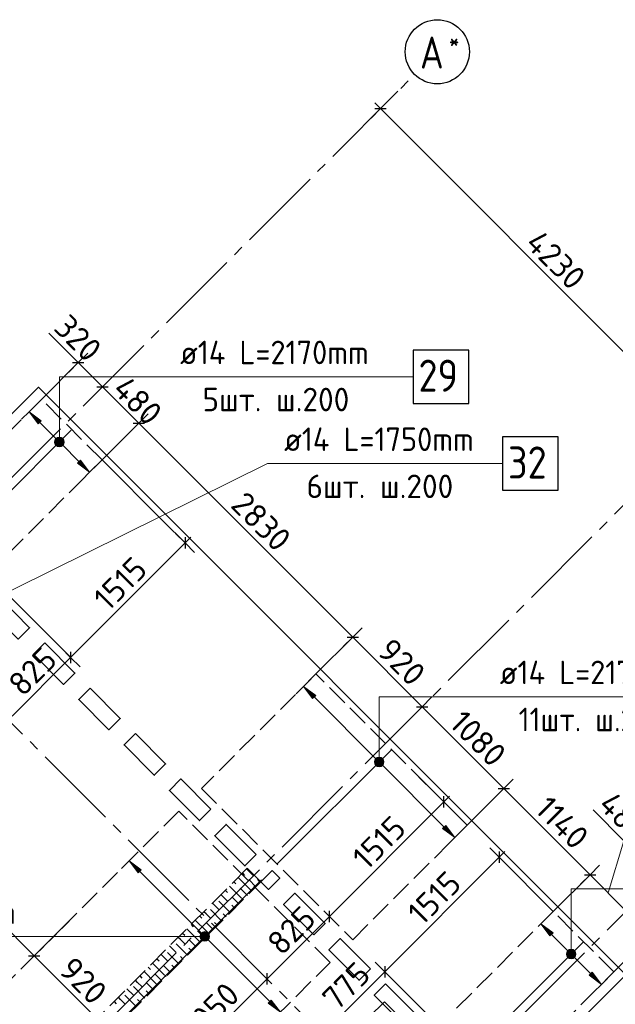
# Model space of a CAD drawing. Header units: millimetres. Extents: x 40580 to 1930067, y -240640 to 81020.
# Tile 264 of 656: x 783627 to 789199, y -213061 to -203856. Entities that reach past the tile are written whole.
import ezdxf

# ---------------------------------------------------------------- set-up
doc = ezdxf.new("R2010")
doc.units = ezdxf.units.MM
for name, pattern in [('______2', [270, 200, -70]), ('______5', [1100, 800, -100, 100, -100]), ('CENTER', [2, 1.25, -0.25, 0.25, -0.25])]:
    doc.linetypes.add(name, pattern=pattern)
for name, color, linetype, lineweight in [('Standard', 7, 'Continuous', 25), ('ДОП Верх по У', 7, 'Continuous', 25), ('ЖБ Перекрытие верхний уровень', 7, 'Continuous', 35), ('ОСИ', 7, 'CENTER', 15), ('Позиционная метка номер позиции', 7, 'Continuous', 13), ('Примечания', 7, 'Continuous', 13)]:
    doc.layers.add(name, color=color, linetype=linetype, lineweight=lineweight)
doc.layers.add('ЖБ Стена верхний уровень', color=7, linetype='______2', true_color=0x656565)
doc.styles.add('ISOCPEUR', font='isocpeur.ttf')

msp = doc.modelspace()

# ---------------------------------------------------------------- hatches: boundary and pattern name
at = {"layer": 'ДОП Верх по У', "linetype": 'Continuous', "lineweight": 13, "transparency": 33554687}
for points in [[(783800.5, -207634.7), (783715.6, -207521.5), (783828.8, -207606.4)], [(786367.3, -210201.5), (786282.5, -210088.4), (786395.6, -210173.2)], [(784736, -211832.8), (784651.2, -211719.7), (784764.3, -211804.5)], [(788587.6, -212421.8), (788502.8, -212308.7), (788615.9, -212393.5)]]:
    msp.add_hatch(color=7, dxfattribs=at).paths.add_polyline_path(points, flags=16)
for points in [[(783962.4, -207794.8), (783988.9, -207768.3), (783972, -207777.9)], [(783988.9, -207768.3), (783962.4, -207794.8), (783962.4, -207813.9)], [(783988.9, -207768.3), (783962.4, -207813.9), (784008, -207768.3)], [(784008, -207768.3), (783962.4, -207813.9), (783972, -207830.9)], [(784008, -207768.3), (783972, -207830.9), (784025, -207777.9)], [(784025, -207777.9), (783972, -207830.9), (783988.9, -207840.5)], [(784025, -207777.9), (783988.9, -207840.5), (784034.5, -207794.8)], [(784034.5, -207794.8), (783988.9, -207840.5), (784008, -207840.5)], [(784034.5, -207794.8), (784008, -207840.5), (784034.5, -207813.9)], [(784034.5, -207813.9), (784008, -207840.5), (784025, -207830.9)], [(784168.2, -208002.4), (784281.3, -208087.2), (784196.5, -207974.1)], [(786953.5, -210785.9), (786980, -210759.4), (786963, -210769)], [(786980, -210759.4), (786953.5, -210785.9), (786953.5, -210805)], [(786980, -210759.4), (786953.5, -210805), (786999.1, -210759.4)], [(786999.1, -210759.4), (786953.5, -210805), (786963, -210822)], [(786999.1, -210759.4), (786963, -210822), (787016.1, -210769)], [(787016.1, -210769), (786963, -210822), (786980, -210831.5)], [(787016.1, -210769), (786980, -210831.5), (787025.6, -210785.9)], [(787025.6, -210785.9), (786980, -210831.5), (786999.1, -210831.5)], [(787025.6, -210785.9), (786999.1, -210831.5), (787025.6, -210805)], [(787025.6, -210805), (786999.1, -210831.5), (787016.1, -210822)], [(787583.5, -211417.7), (787696.7, -211502.6), (787611.8, -211389.4)], [(785322.2, -212417.2), (785348.7, -212390.7), (785331.8, -212400.3)], [(785348.7, -212390.7), (785322.2, -212417.2), (785322.2, -212436.3)], [(785348.7, -212390.7), (785322.2, -212436.3), (785367.8, -212390.7)], [(785367.8, -212390.7), (785322.2, -212436.3), (785331.8, -212453.3)], [(785367.8, -212390.7), (785331.8, -212453.3), (785384.8, -212400.3)], [(785384.8, -212400.3), (785331.8, -212453.3), (785348.7, -212462.8)], [(785384.8, -212400.3), (785348.7, -212462.8), (785394.3, -212417.2)], [(785394.3, -212417.2), (785348.7, -212462.8), (785367.8, -212462.8)], [(785394.3, -212417.2), (785367.8, -212462.8), (785394.3, -212436.3)], [(785394.3, -212436.3), (785367.8, -212462.8), (785384.8, -212453.3)], [(788749.5, -212582), (788776, -212555.4), (788759.1, -212565)], [(788776, -212555.4), (788749.5, -212582), (788749.5, -212601.1)], [(788776, -212555.4), (788749.5, -212601.1), (788795.1, -212555.4)], [(788795.1, -212555.4), (788749.5, -212601.1), (788759.1, -212618)], [(788795.1, -212555.4), (788759.1, -212618), (788812.1, -212565)], [(788812.1, -212565), (788759.1, -212618), (788776, -212627.6)], [(788812.1, -212565), (788776, -212627.6), (788821.7, -212582)], [(788821.7, -212582), (788776, -212627.6), (788795.1, -212627.6)], [(788821.7, -212582), (788795.1, -212627.6), (788821.7, -212601.1)], [(788821.7, -212601.1), (788795.1, -212627.6), (788812.1, -212618)], [(788955.3, -212789.5), (789068.4, -212874.3), (788983.6, -212761.2)], [(785952.2, -213049), (786065.4, -213133.9), (785980.5, -213020.7)]]:
    msp.add_hatch(color=7, dxfattribs=at).paths.add_polyline_path(points)
at = {"layer": 'Позиционная метка номер позиции', "linetype": 'Continuous', "lineweight": 13, "transparency": 33554687}
for points in [[(783953.5, -207804.4), (784043.5, -207804.4), (784037.2, -207781.9)], [(783953.5, -207804.4), (784037.2, -207781.9), (783959.8, -207781.9)], [(783959.8, -207826.9), (784043.5, -207804.4), (783953.5, -207804.4)], [(783959.8, -207781.9), (784037.2, -207781.9), (784021, -207765.7)], [(783959.8, -207781.9), (784021, -207765.7), (783976, -207765.7)], [(783959.8, -207826.9), (784037.2, -207826.9), (784043.5, -207804.4)], [(783976, -207843.1), (784037.2, -207826.9), (783959.8, -207826.9)], [(783976, -207765.7), (784021, -207765.7), (783998.5, -207759.4)], [(783976, -207843.1), (784021, -207843.1), (784037.2, -207826.9)], [(784021, -207843.1), (783976, -207843.1), (783998.5, -207849.4)], [(786944.6, -210795.5), (787034.6, -210795.5), (787028.3, -210773)], [(786944.6, -210795.5), (787028.3, -210773), (786950.9, -210773)], [(786950.9, -210773), (787028.3, -210773), (787012.1, -210756.8)], [(786950.9, -210773), (787012.1, -210756.8), (786967.1, -210756.8)], [(786967.1, -210756.8), (787012.1, -210756.8), (786989.6, -210750.5)], [(786950.9, -210818), (787034.6, -210795.5), (786944.6, -210795.5)], [(786950.9, -210818), (787028.3, -210818), (787034.6, -210795.5)], [(786967.1, -210834.2), (787028.3, -210818), (786950.9, -210818)], [(786967.1, -210834.2), (787012.1, -210834.2), (787028.3, -210818)], [(787012.1, -210834.2), (786967.1, -210834.2), (786989.6, -210840.5)], [(785397, -212404.3), (785319.6, -212404.3), (785313.3, -212426.8)], [(785397, -212404.3), (785313.3, -212426.8), (785403.3, -212426.8)], [(785403.3, -212426.8), (785313.3, -212426.8), (785319.6, -212449.3)], [(785380.8, -212388.1), (785335.8, -212388.1), (785319.6, -212404.3)], [(785380.8, -212388.1), (785319.6, -212404.3), (785397, -212404.3)], [(785403.3, -212426.8), (785319.6, -212449.3), (785397, -212449.3)], [(785335.8, -212388.1), (785380.8, -212388.1), (785358.3, -212381.8)], [(785397, -212449.3), (785319.6, -212449.3), (785335.8, -212465.5)], [(785397, -212449.3), (785335.8, -212465.5), (785380.8, -212465.5)], [(785380.8, -212465.5), (785335.8, -212465.5), (785358.3, -212471.8)], [(788740.6, -212591.5), (788830.6, -212591.5), (788824.3, -212569)], [(788740.6, -212591.5), (788824.3, -212569), (788746.9, -212569)], [(788746.9, -212614), (788830.6, -212591.5), (788740.6, -212591.5)], [(788746.9, -212569), (788824.3, -212569), (788808.1, -212552.8)], [(788746.9, -212569), (788808.1, -212552.8), (788763.1, -212552.8)], [(788746.9, -212614), (788824.3, -212614), (788830.6, -212591.5)], [(788763.1, -212630.2), (788824.3, -212614), (788746.9, -212614)], [(788763.1, -212552.8), (788808.1, -212552.8), (788785.6, -212546.5)], [(788763.1, -212630.2), (788808.1, -212630.2), (788824.3, -212614)], [(788808.1, -212630.2), (788763.1, -212630.2), (788785.6, -212636.5)]]:
    msp.add_hatch(color=7, dxfattribs=at).paths.add_polyline_path(points)

# ---------------------------------------------------------------- linework, layer by layer
at = {"layer": 'Standard', "color": 251, "linetype": 'Continuous', "lineweight": -3, "true_color": 0x656565, "transparency": 33554687}
for p, q in [((787001.6, -204688.1), (787164.7, -204525.1)), ((787001.6, -204688.1), (787090, -204599.7)), ((787001.6, -204688.1), (786913.3, -204776.5)), ((784175, -207062.2), (784263.4, -206973.8)), ((784175, -207062.2), (783831.6, -207405.6)), ((784175, -207062.2), (784086.6, -207150.6)), ((784401.3, -207288.5), (784416, -207273.7)), ((784740.7, -207627.9), (784829.1, -207539.5)), ((784740.7, -207627.9), (784397.3, -207971.3)), ((784740.7, -207627.9), (784700.5, -207668)), ((785173.9, -208747.9), (785085.5, -208659.5)), ((785173.9, -208747.9), (785262.3, -208836.2)), ((786741.8, -209629), (786830.2, -209540.6)), ((786741.8, -209629), (786398.4, -209972.4)), ((786741.8, -209629), (786653.4, -209717.4)), ((784103.3, -209818.4), (784014.9, -209730)), ((784103.3, -209818.4), (784191.7, -209906.8)), ((787392.3, -210279.5), (787480.7, -210191.1)), ((787392.3, -210279.5), (787304, -210367.9)), ((787595.1, -211169.1), (787331.8, -210905.8)), ((788156, -211043.2), (788244.4, -210954.8)), ((788156, -211043.2), (787812.6, -211386.6)), ((788156, -211043.2), (788067.7, -211131.6)), ((787595.1, -211169.1), (787506.7, -211080.7)), ((787595.1, -211169.1), (787683.5, -211257.4)), ((788111.7, -211685.7), (788023.3, -211597.3)), ((788111.7, -211685.7), (788200.1, -211774.1)), ((788111.7, -211685.7), (788618.7, -212192.7)), ((788962.1, -211849.3), (789050.5, -211760.9)), ((788962.1, -211849.3), (788618.7, -212192.7)), ((788962.1, -211849.3), (788873.7, -211937.7)), ((789527.8, -212415), (789184.4, -212758.4)), ((783762.7, -212608.2), (783851.1, -212519.8)), ((783762.7, -212608.2), (783674.3, -212696.5)), ((787041.1, -212756.2), (786952.8, -212667.9)), ((787041.1, -212756.2), (787129.5, -212844.6)), ((787041.1, -212756.2), (787548.2, -213263.3))]:
    msp.add_line(p, q, dxfattribs=at)
at = {"layer": 'Standard', "color": 7, "linetype": 'Continuous', "lineweight": -3, "transparency": 33554687}
for q in [(786948.6, -204635.1), (789992.7, -207679.1)]:
    msp.add_line((787001.6, -204688.1), q, dxfattribs=at)
at = {"layer": 'Standard', "color": 7, "linetype": 'Continuous', "lineweight": 25, "transparency": 33554687}
for p, q in [((786948.6, -204688.1), (787054.7, -204688.1)), ((784122, -207062.2), (784228, -207062.2)), ((784348.2, -207288.5), (784454.3, -207288.5)), ((784687.7, -207627.9), (784793.7, -207627.9)), ((785173.9, -208694.8), (785173.9, -208800.9)), ((786688.8, -209629), (786794.9, -209629)), ((784103.3, -209765.4), (784103.3, -209871.5)), ((787339.3, -210279.5), (787445.4, -210279.5)), ((788103, -211043.2), (788209.1, -211043.2)), ((787595.1, -211222.1), (787595.1, -211116)), ((788111.7, -211632.6), (788111.7, -211738.7)), ((788909.1, -211849.3), (789015.2, -211849.3)), ((786524.5, -212292.6), (786524.5, -212186.6)), ((783709.6, -212608.2), (783815.7, -212608.2)), ((787041.1, -212703.2), (787041.1, -212809.3)), ((785941.2, -212876), (785941.2, -212770))]:
    msp.add_line(p, q, dxfattribs=at)
at = {"layer": 'Standard', "color": 7, "linetype": 'Continuous', "lineweight": 13, "transparency": 33554687}
for p, q in [((784175, -207062.2), (783898.5, -206785.7)), ((784175, -207062.2), (784122, -207009.1)), ((784401.3, -207288.5), (784740.7, -207627.9)), ((784740.7, -207627.9), (786741.8, -209629)), ((785173.9, -208747.9), (784103.3, -209818.4)), ((785173.9, -208747.9), (785226.9, -208694.8)), ((786741.8, -209629), (787392.3, -210279.5)), ((784103.3, -209818.4), (783555.3, -210366.4)), ((787392.3, -210279.5), (788156, -211043.2)), ((782129.2, -210974.7), (783762.7, -212608.2)), ((788156, -211043.2), (788962.1, -211849.3)), ((787595.1, -211169.1), (787648.1, -211116)), ((786524.5, -212239.6), (787595.1, -211169.1)), ((789279.7, -211531.7), (788992.2, -211244.2)), ((789131.8, -212019), (789279.7, -211531.7)), ((788111.7, -211685.7), (787041.1, -212756.2)), ((788111.7, -211685.7), (788164.7, -211632.6)), ((788962.1, -211849.3), (789301.5, -212188.7)), ((785976.5, -212787.6), (786524.5, -212239.6)), ((783762.7, -212608.2), (784413.2, -213258.7)), ((784464, -214300.1), (785976.5, -212787.6)), ((787041.1, -212756.2), (786493.1, -213304.3))]:
    msp.add_line(p, q, dxfattribs=at)
msp.add_lwpolyline([(784175, -207062.2), (784236.7, -207123.9), (784236.7, -207123.9), (784401.3, -207288.5)], dxfattribs=at)
at = {"layer": 'Standard', "color": 251, "linetype": 'Continuous', "lineweight": -3, "true_color": 0x656565, "transparency": 33554687}
for points in [[(785173.9, -208747.9), (784976.6, -208550.6), (784976.6, -208550.6), (784397.3, -207971.3)], [(784103.3, -209818.4), (784091.3, -209806.4), (784091.3, -209806.4), (784091.3, -209806.4), (784091.3, -209806.4), (783326.7, -209041.8)], [(783762.7, -212608.2), (783774.7, -212596.1), (783774.7, -212596.1), (783774.7, -212596.1), (783774.7, -212596.1), (783774.7, -212596.1), (783774.7, -212596.1), (783774.7, -212596.1), (783774.7, -212596.1), (784115.9, -212254.9)]]:
    msp.add_lwpolyline(points, dxfattribs=at)
at = {"layer": 'ДОП Верх по У', "color": 7, "linetype": 'Continuous', "lineweight": 13, "transparency": 33554687}
for p, q in [((785107.2, -207194.4), (787171.2, -207194.4)), ((786080.4, -208005.8), (788144.5, -208005.8)), ((788098.3, -210185.5), (790162.3, -210185.5))]:
    msp.add_line(p, q, dxfattribs=at)
at = {"layer": 'ДОП Верх по У', "color": 251, "linetype": 'Continuous', "lineweight": 13, "true_color": 0x494949, "transparency": 33554687}
for p, q in [((783715.6, -207521.5), (783786.4, -207450.8)), ((783715.6, -207521.5), (783644.9, -207592.3)), ((783715.6, -207521.5), (783828.8, -207606.4)), ((783800.5, -207634.7), (783715.6, -207521.5)), ((783715.6, -207521.5), (783715.6, -207521.5)), ((783828.8, -207606.4), (783800.5, -207634.7)), ((783814.6, -207620.5), (783977.3, -207783.2)), ((783972, -207830.9), (783972, -207830.9)), ((784019.7, -207825.6), (784182.3, -207988.2)), ((784025, -207777.9), (784025, -207777.9)), ((784196.5, -207974.1), (784168.2, -208002.4)), ((784168.2, -208002.4), (784281.3, -208087.2)), ((784281.3, -208087.2), (784196.5, -207974.1)), ((784281.3, -208087.2), (784352, -208016.5)), ((784281.3, -208087.2), (784210.6, -208158)), ((784281.3, -208087.2), (784281.3, -208087.2)), ((786282.5, -210088.4), (786353.2, -210017.7)), ((786282.5, -210088.4), (786211.7, -210159.1)), ((786282.5, -210088.4), (786395.6, -210173.2)), ((786367.3, -210201.5), (786282.5, -210088.4)), ((786282.5, -210088.4), (786282.5, -210088.4)), ((786395.6, -210173.2), (786367.3, -210201.5)), ((786381.5, -210187.4), (786968.3, -210774.3)), ((787016.1, -210769), (787016.1, -210769)), ((786963, -210822), (786963, -210822)), ((787010.8, -210816.7), (787597.7, -211403.6)), ((787611.8, -211389.4), (787583.5, -211417.7)), ((787583.5, -211417.7), (787696.7, -211502.6)), ((787696.7, -211502.6), (787611.8, -211389.4)), ((787696.7, -211502.6), (787626, -211573.3)), ((787696.7, -211502.6), (787767.4, -211431.9)), ((787696.7, -211502.6), (787696.7, -211502.6)), ((784651.2, -211719.7), (784721.9, -211649)), ((784651.2, -211719.7), (784580.5, -211790.4)), ((784651.2, -211719.7), (784764.3, -211804.5)), ((784736, -211832.8), (784651.2, -211719.7)), ((784651.2, -211719.7), (784651.2, -211719.7)), ((784764.3, -211804.5), (784736, -211832.8)), ((784750.2, -211818.7), (785337.1, -212405.6)), ((788502.8, -212308.7), (788615.9, -212393.5)), ((788587.6, -212421.8), (788502.8, -212308.7)), ((785384.8, -212400.3), (785384.8, -212400.3)), ((788615.9, -212393.5), (788587.6, -212421.8)), ((788601.7, -212407.7), (788764.4, -212570.3)), ((785331.8, -212453.3), (785331.8, -212453.3)), ((785379.5, -212448), (785966.4, -213034.9)), ((788759.1, -212618), (788759.1, -212618)), ((788806.8, -212612.7), (788969.4, -212775.4)), ((788812.1, -212565), (788812.1, -212565)), ((788983.6, -212761.2), (788955.3, -212789.5)), ((788955.3, -212789.5), (789068.4, -212874.3)), ((789068.4, -212874.3), (788983.6, -212761.2)), ((789068.4, -212874.3), (789139.1, -212803.6)), ((789068.4, -212874.3), (788997.7, -212945.1)), ((789068.4, -212874.3), (789068.4, -212874.3)), ((785980.5, -213020.7), (785952.2, -213049)), ((785952.2, -213049), (786065.4, -213133.9)), ((786065.4, -213133.9), (785980.5, -213020.7))]:
    msp.add_line(p, q, dxfattribs=at)
at = {"layer": 'ДОП Верх по У', "color": 7, "linetype": 'Continuous', "lineweight": 18, "transparency": 33554687}
for p, q in [((784109.5, -207693.4), (783048.8, -208754)), ((787100.6, -210684.5), (786039.9, -211745.1)), ((783974.5, -213810.6), (785888.6, -211896.4)), ((788896.6, -212480.5), (787835.9, -213541.2))]:
    msp.add_line(p, q, dxfattribs=at)
at = {"layer": 'ДОП Верх по У', "color": 7, "linetype": 'Continuous', "lineweight": 25, "transparency": 33554687}
for points in [[(787307.2, -207444.4), (787827.2, -207444.4), (787827.2, -206944.4), (787307.2, -206944.4), (787307.2, -207444.4)], [(788144.5, -208255.8), (788664.5, -208255.8), (788664.5, -207755.8), (788144.5, -207755.8), (788144.5, -208255.8)]]:
    msp.add_lwpolyline(points, dxfattribs=at)
at = {"layer": 'ДОП Верх по У', "color": 251, "linetype": 'Continuous', "lineweight": 13, "true_color": 0x494949, "transparency": 33554687}
for centre in [(783998.5, -207804.4), (786989.6, -210795.5), (785358.3, -212426.8), (788785.6, -212591.5)]:
    msp.add_circle(centre, 37.5, dxfattribs=at)
at = {"layer": 'ЖБ Перекрытие верхний уровень', "transparency": 33554687, "extrusion": (0, 0, -1)}
for points in [[(-782481.7, -208614.1), (-783804, -207291.8), (-789298.3, -212786), (-787976, -214108.3)], [(-785989, -211810.1), (-785882.9, -211916.2), (-785953.7, -211986.9), (-786059.7, -211880.9), (-785989, -211810.1)]]:
    msp.add_lwpolyline(points, dxfattribs=at)
for points in [[(-783436.4, -209257.5), (-783719.2, -209540.3), (-783613.1, -209646.4), (-783330.3, -209363.6)], [(-784284.9, -210106), (-784567.7, -210388.9), (-784461.6, -210494.9), (-784178.8, -210212.1)], [(-784709.1, -210530.3), (-784992, -210813.1), (-784885.9, -210919.2), (-784603.1, -210636.3)], [(-786908.2, -212729.4), (-786802.2, -212835.5), (-786519.3, -212552.6), (-786625.4, -212446.6)]]:
    msp.add_lwpolyline(points, close=True, dxfattribs=at)
at = {"layer": 'ЖБ Перекрытие верхний уровень', "transparency": 33554687}
for points in [[(783860.6, -209681.7), (783754.5, -209787.8), (784037.4, -210070.7), (784143.5, -209964.6)], [(785416.2, -211237.4), (785133.4, -210954.5), (785027.3, -211060.6), (785310.2, -211343.4)], [(785840.5, -211661.6), (785557.7, -211378.8), (785451.6, -211484.8), (785734.4, -211767.7)], [(786377.9, -212411.2), (786095.1, -212128.4), (786201.1, -212022.3), (786484, -212305.1)], [(787049.7, -212870.8), (786943.6, -212976.9), (787226.4, -213259.7), (787332.5, -213153.7)]]:
    msp.add_lwpolyline(points, close=True, dxfattribs=at)
at = {"layer": 'ЖБ Стена верхний уровень', "color": 251, "linetype": '______2', "lineweight": -3, "true_color": 0x656565, "transparency": 33554687}
for p, q in [((785755.6, -211789), (782969.6, -214575)), ((785882.9, -211916.2), (785755.6, -211789)), ((783096.9, -214702.2), (785882.9, -211916.2))]:
    msp.add_line(p, q, dxfattribs=at)
at = {"layer": 'ЖБ Стена верхний уровень', "color": 9, "linetype": 'Continuous', "lineweight": -3, "true_color": 0xc7c7c7, "transparency": 33554687}
for p, q in [((785770.2, -211975.5), (785669.7, -211874.9)), ((785709.7, -211834.9), (785730.2, -211855.5)), ((785770.2, -211815.5), (785749.7, -211794.9)), ((785810.2, -211855.5), (785770.2, -211815.5)), ((785690.2, -212055.5), (785589.7, -211954.9)), ((785629.7, -211914.9), (785650.2, -211935.5)), ((785690.2, -211975.5), (785756.9, -212042.2)), ((785770.2, -211895.5), (785836.9, -211962.2)), ((785770.2, -211975.5), (785796.9, -212002.2)), ((785850.2, -211895.5), (785876.9, -211922.2)), ((785530.2, -212055.5), (785509.7, -212034.9)), ((785570.2, -212095.5), (785530.2, -212055.5)), ((785549.7, -211994.9), (785570.2, -212015.5)), ((785610.2, -212055.5), (785676.9, -212122.2)), ((785690.2, -212055.5), (785716.9, -212082.2)), ((785429.7, -212114.9), (785490.2, -212175.5)), ((785490.2, -212095.5), (785596.9, -212202.2)), ((785610.2, -212135.5), (785636.9, -212162.2)), ((785309.7, -212234.9), (785330.2, -212255.5)), ((785370.2, -212215.5), (785349.7, -212194.9)), ((785410.2, -212255.5), (785370.2, -212215.5)), ((785410.2, -212175.5), (785516.9, -212282.2)), ((785530.2, -212215.5), (785556.9, -212242.2)), ((785229.7, -212314.9), (785250.2, -212335.5)), ((785370.2, -212375.5), (785269.7, -212274.9)), ((785370.2, -212295.5), (785436.9, -212362.2)), ((785450.2, -212295.5), (785476.9, -212322.2)), ((785130.2, -212455.5), (785109.7, -212434.9)), ((785149.7, -212394.9), (785170.2, -212415.5)), ((785290.2, -212455.5), (785189.7, -212354.9)), ((785290.2, -212375.5), (785356.9, -212442.2)), ((785370.2, -212375.5), (785396.9, -212402.2)), ((785029.7, -212514.9), (785090.2, -212575.5)), ((785090.2, -212495.5), (785196.9, -212602.2)), ((785170.2, -212495.5), (785130.2, -212455.5)), ((785210.2, -212455.5), (785276.9, -212522.2)), ((785290.2, -212455.5), (785316.9, -212482.2)), ((784970.2, -212615.5), (784949.7, -212594.9)), ((785010.2, -212655.5), (784970.2, -212615.5)), ((785010.2, -212575.5), (785116.9, -212682.2)), ((785130.2, -212615.5), (785156.9, -212642.2)), ((785210.2, -212535.5), (785236.9, -212562.2)), ((784970.2, -212775.5), (784869.7, -212674.9)), ((784909.7, -212634.9), (784930.2, -212655.5)), ((784970.2, -212695.5), (785036.9, -212762.2)), ((785050.2, -212695.5), (785076.9, -212722.2)), ((784749.7, -212794.9), (784770.2, -212815.5)), ((784890.2, -212855.5), (784789.7, -212754.9)), ((784829.7, -212714.9), (784850.2, -212735.5)), ((784890.2, -212775.5), (784956.9, -212842.2)), ((784970.2, -212775.5), (784996.9, -212802.2)), ((784690.2, -212895.5), (784796.9, -213002.2)), ((784730.2, -212855.5), (784709.7, -212834.9)), ((784770.2, -212895.5), (784730.2, -212855.5)), ((784810.2, -212855.5), (784876.9, -212922.2)), ((784890.2, -212855.5), (784916.9, -212882.2)), ((784610.2, -212975.5), (784716.9, -213082.2)), ((784629.7, -212914.9), (784690.2, -212975.5)), ((784810.2, -212935.5), (784836.9, -212962.2)), ((784509.7, -213034.9), (784530.2, -213055.5)), ((784570.2, -213015.5), (784549.7, -212994.9)), ((784610.2, -213055.5), (784570.2, -213015.5)), ((784730.2, -213015.5), (784756.9, -213042.2))]:
    msp.add_line(p, q, dxfattribs=at)
at = {"layer": 'ОСИ', "color": 8, "linetype": '______5', "lineweight": -3, "transparency": 33554687}
for p, q in [((768664.9, -223024.9), (787321.2, -204368.6)), ((788319.7, -215201.5), (780239.6, -207121.4)), ((771302.4, -226369.5), (790312.2, -207359.6)), ((773565.1, -227925.1), (792221.4, -209268.8))]:
    msp.add_line(p, q, dxfattribs=at)
at = {"layer": 'ОСИ', "color": 7, "linetype": 'Continuous', "lineweight": -3, "transparency": 33554687}
msp.add_circle((787533.3, -204156.4), 300, dxfattribs=at)
at = {"layer": 'Позиционная метка номер позиции', "color": 7, "linetype": 'Continuous', "lineweight": 13, "transparency": 33554687}
for p, q in [((783953.5, -207804.4), (783953.5, -207804.4)), ((783998.5, -207759.4), (783998.5, -207759.4)), ((784043.5, -207804.4), (784043.5, -207804.4)), ((783998.5, -207849.4), (783998.5, -207849.4)), ((786989.6, -210750.5), (786989.6, -210750.5)), ((786989.6, -210840.5), (786989.6, -210840.5)), ((787034.6, -210795.5), (787034.6, -210795.5)), ((785358.3, -212426.8), (781626.3, -212426.8)), ((785313.3, -212426.8), (785313.3, -212426.8)), ((785358.3, -212381.8), (785358.3, -212381.8)), ((785403.3, -212426.8), (785403.3, -212426.8)), ((785358.3, -212471.8), (785358.3, -212471.8)), ((788740.6, -212591.5), (788740.6, -212591.5)), ((788785.6, -212546.5), (788785.6, -212546.5)), ((788830.6, -212591.5), (788830.6, -212591.5)), ((788785.6, -212636.5), (788785.6, -212636.5))]:
    msp.add_line(p, q, dxfattribs=at)
for points in [[(783998.5, -207804.4), (783998.5, -207194.4), (787307.2, -207194.4)], [(782580.6, -209669.5), (785944.5, -208005.8), (788144.5, -208005.8)], [(786989.6, -210795.5), (786989.6, -210185.5), (790298.3, -210185.5)], [(788785.6, -212591.5), (788785.6, -211981.5), (792094.3, -211981.5)]]:
    msp.add_lwpolyline(points, dxfattribs=at)
for centre in [(783998.5, -207804.4), (786989.6, -210795.5), (785358.3, -212426.8), (788785.6, -212591.5)]:
    msp.add_circle(centre, 45, dxfattribs=at)
at = {"layer": 'Примечания', "color": 7, "linetype": '______2', "lineweight": 18, "transparency": 33554687}
for p, q in [((783831.6, -207405.6), (782761, -208476.2)), ((784397.3, -207971.3), (783831.6, -207405.6)), ((783326.7, -209041.8), (784397.3, -207971.3)), ((786398.4, -209972.4), (785327.9, -211043)), ((787812.6, -211386.6), (786398.4, -209972.4)), ((785327.9, -211043), (786742.1, -212457.2)), ((785115.7, -211255.1), (783267.4, -213103.5)), ((786529.9, -212669.3), (785115.7, -211255.1)), ((786742.1, -212457.2), (787812.6, -211386.6)), ((788618.7, -212192.7), (787548.2, -213263.3)), ((789184.4, -212758.4), (788618.7, -212192.7)), ((784681.6, -214517.7), (786529.9, -212669.3)), ((788113.8, -213828.9), (789184.4, -212758.4)), ((787039, -213037), (785968.5, -214107.5)), ((787746.2, -213744.1), (787039, -213037))]:
    msp.add_line(p, q, dxfattribs=at)

# ---------------------------------------------------------------- texts
at = {"layer": 'Standard', "color": 7, "linetype": 'Continuous', "lineweight": 25, "transparency": 33554687, "char_height": 220, "attachment_point": 7, "style": 'ISOCPEUR'}
for s, insert, width, rotation in [('4230', (788344.6, -205960.3), 657.05, 315), ('320', (783933.9, -206750.3), 516.388, 315), ('480', (784482.4, -207325.6), 531.972, 315), ('2830', (785588.6, -208405.1), 657.05, 315), ('1515', (784454, -209397), 547.704, 45), ('825', (783655.8, -210195.2), 516.392, 45), ('920', (786958.7, -209775.1), 531.959, 315), ('1080', (787632.7, -210449.1), 625.738, 315), ('1140', (788434.1, -211250.5), 578.855, 315), ('480', (789027.6, -211208.8), 531.972, 315), ('1515', (786875.2, -211818.2), 547.704, 45), ('1515', (787391.8, -212334.8), 547.704, 45), ('825', (786077, -212616.4), 516.388, 45), ('920', (783979.5, -212754.3), 531.972, 315), ('775', (786593.6, -213133.1), 516.401, 45), ('2050', (785267.7, -213425.7), 531.968, 45)]:
    msp.add_mtext(s, dxfattribs=dict(at, insert=insert, width=width, rotation=rotation))
at = {"layer": 'ДОП Верх по У', "color": 7, "linetype": 'Continuous', "lineweight": 13, "transparency": 33554687, "attachment_point": 7, "style": 'ISOCPEUR'}
for s, insert, char_height, width in [('\\W0.94;ø14 L=2170mm ', (785127.2, -207077.1), 220, 2126.488), ('{\\W0.8700;29}', (787357.2, -207334.4), 300, 550.811), ('\\W0.97;5шт. ш.200 ', (785336.2, -207517.1), 220, 1712.331), ('{\\W0.9400;ø14 L=1750mm }', (786100.5, -207888.5), 220, 2126.488), ('{\\W0.8700;32}', (788194.5, -208145.8), 300, 550.819), ('\\W0.97;6шт. ш.200 ', (786309.4, -208328.5), 220, 1712.318), ('\\W0.94;ø14 L=2170mm ', (788118.3, -210068.1), 220, 2126.501), ('\\W0.93;11шт. ш.200 ', (788294.3, -210508.1), 220, 1773.346), ('{\\W0.9400;ø14 L=2600mm }', (781782.3, -212309.4), 220, 2126.501)]:
    msp.add_mtext(s, dxfattribs=dict(at, insert=insert, char_height=char_height, width=width))
at = {"layer": 'ОСИ', "color": 7, "linetype": 'Continuous', "lineweight": 25, "transparency": 33554687, "attachment_point": 7, "style": 'ISOCPEUR'}
for s, insert, char_height, width in [('\\W0.80;*', (787641.8, -204138.9), 180, 215.9), ('\\W0.82;А', (787371.8, -204313.9), 300, 392.64)]:
    msp.add_mtext(s, dxfattribs=dict(at, insert=insert, char_height=char_height, width=width))

doc.saveas('drawing.dxf')
